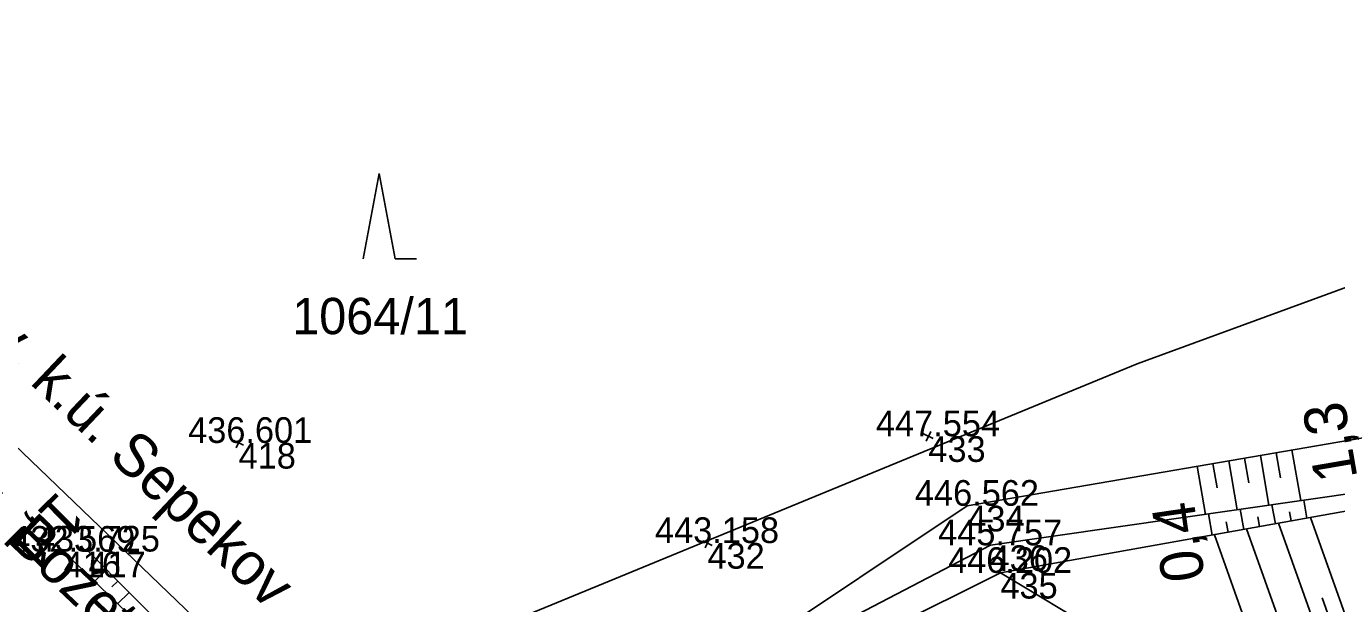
# Model space of a CAD drawing. Extents: x -776734 to -748832, y -1118122 to -976986.
# Drawn here: x -751104 to -751042.8, y -1114646.2 to -1114619.2 of the extents above; entities that cross this region are included whole.
import ezdxf

# ---------------------------------------------------------------- set-up
doc = ezdxf.new("R2010")
doc.units = 0
for name, color, linetype in [('KM_Hranice obce', 7, 'Continuous'), ('KM_Hranice parcel', 7, 'Continuous'), ('KM_Názvy ku_obce_kraje', 7, 'Continuous'), ('KM_Parcelní čísla', 7, 'Continuous'), ('KM_Značky kultur', 7, 'Continuous'), ('SŽG Vrstva 48', 7, 'Continuous'), ('SŽG Vrstva 49', 7, 'Continuous'), ('SŽG Vrstva 50', 7, 'Continuous'), ('SŽG Vrstva 53', 7, 'Continuous'), ('SŽG Vrstva 60', 7, 'Continuous'), ('SŽG Vrstva 61', 7, 'Continuous')]:
    doc.layers.add(name, color=color, linetype=linetype)

msp = doc.modelspace()

# ---------------------------------------------------------------- linework, layer by layer
at = {"layer": 'KM_Hranice obce'}
msp.add_line((-751091.59, -1114651.24), (-751109.85, -1114633.73), dxfattribs=at)
msp.add_line((-751091.59, -1114651.24), (-751109.85, -1114633.73), dxfattribs=at)
at = {"layer": 'KM_Hranice parcel'}
msp.add_lwpolyline([(-751091.59, -1114651.24), (-751052.09, -1114634.98), (-750945.62, -1114595.97)], dxfattribs=at)
at = {"layer": 'KM_Značky kultur'}
for p, q in [((-751087.5334, -1114626.0802), (-751088.2834, -1114630.0802)), ((-751086.7834, -1114630.0802), (-751087.5334, -1114626.0802)), ((-751086.7834, -1114630.0802), (-751085.7874, -1114630.0802))]:
    msp.add_line(p, q, dxfattribs=at)
at = {"layer": 'SŽG Vrstva 48'}
for p, q in [((-751047.814, -1114639.521), (-751047.421, -1114641.808)), ((-751047.074, -1114639.394), (-751046.876, -1114640.547)), ((-751046.335, -1114639.267), (-751045.936, -1114641.594)), ((-751045.596, -1114639.14), (-751045.395, -1114640.313)), ((-751044.857, -1114639.013), (-751044.451, -1114641.38)), ((-751049.292, -1114639.775), (-751048.906, -1114642.022)), ((-751048.553, -1114639.648), (-751048.358, -1114640.781)), ((-751044.158, -1114642.198), (-751044.308, -1114641.359)), ((-751048.587, -1114642.99), (-751048.764, -1114642.001)), ((-751047.111, -1114642.726), (-751047.279, -1114641.787)), ((-751045.634, -1114642.462), (-751045.793, -1114641.573)), ((-751044.896, -1114642.33), (-751044.973, -1114641.898)), ((-751047.849, -1114642.858), (-751047.935, -1114642.376)), ((-751046.373, -1114642.594), (-751046.454, -1114642.137)), ((-751042.857, -1114649.809), (-751045.494, -1114642.437)), ((-751041.444, -1114649.303), (-751043.996, -1114642.17)), ((-751045.681, -1114650.819), (-751048.488, -1114642.972)), ((-751044.269, -1114650.314), (-751046.991, -1114642.705)), ((-751100.291, -1114644.609), (-751100.846, -1114645.161)), ((-751099.762, -1114645.141), (-751100.034, -1114645.411)), ((-751099.234, -1114645.673), (-751099.766, -1114646.202)), ((-751042.15, -1114649.556), (-751043.448, -1114645.93))]:
    msp.add_line(p, q, dxfattribs=at)
at = {"layer": 'SŽG Vrstva 49'}
for p, q in [((-751058.95, -1114643.469), (-751019.246, -1114637.748)), ((-751061.6342, -1114638.4784), (-751062.0838, -1114638.2596)), ((-751061.7496, -1114638.1442), (-751061.9684, -1114638.5938)), ((-751093.8863, -1114638.7915), (-751094.3357, -1114638.5725)), ((-751094.0015, -1114638.4573), (-751094.2205, -1114638.9067)), ((-751071.9622, -1114643.4724), (-751072.4118, -1114643.2536)), ((-751072.0776, -1114643.1382), (-751072.2964, -1114643.5878)), ((-751047.344, -1114651.414), (-751058.49, -1114644.759))]:
    msp.add_line(p, q, dxfattribs=at)
for points in [[(-751020.117, -1114634.765), (-751060.04, -1114641.62), (-751070.127, -1114648.352), (-751076.528, -1114658.314), (-751078.11, -1114663.715)], [(-751019.246, -1114637.748), (-751058.49, -1114644.759), (-751068.921, -1114649.956), (-751075.459, -1114658.878), (-751078.11, -1114663.715)], [(-751102.288, -1114643.771), (-751093.857, -1114651.899), (-751082.797, -1114661.315), (-751076.158, -1114667.661), (-751071.168, -1114674.163), (-751065.653, -1114680.07)], [(-751078.11, -1114663.715), (-751081.827, -1114660.07), (-751093.394, -1114651.547), (-751101.134, -1114643.761)], [(-751078.11, -1114663.715), (-751075.662, -1114658.603), (-751069.572, -1114648.996), (-751058.95, -1114643.469)]]:
    msp.add_lwpolyline(points, dxfattribs=at)
at = {"layer": 'SŽG Vrstva 50'}
msp.add_lwpolyline([(-751102.288, -1114643.771), (-751093.857, -1114651.899), (-751082.797, -1114661.315), (-751076.158, -1114667.661), (-751071.168, -1114674.163), (-751065.653, -1114680.07)], dxfattribs=at)
at = {"layer": 'SŽG Vrstva 53'}
msp.add_lwpolyline([(-751091.59, -1114651.24), (-751052.09, -1114634.98), (-750945.62, -1114595.97), (-750923.65, -1114590.78), (-750909.46, -1114590.94), (-750904.52, -1114591.74), (-750900.07, -1114579.45), (-750884.93, -1114572.87), (-750860.41, -1114581.47), (-750789.41, -1114554.45)], dxfattribs=at)
at = {"layer": 'SŽG Vrstva 60'}
for p, q in [((-751061.859, -1114638.369), (-751061.859, -1114638.369)), ((-751094.111, -1114638.682), (-751094.111, -1114638.682)), ((-751060.04, -1114641.62), (-751060.04, -1114641.62)), ((-751102.288, -1114643.771), (-751102.288, -1114643.771)), ((-751101.134, -1114643.761), (-751101.134, -1114643.761)), ((-751072.187, -1114643.363), (-751072.187, -1114643.363)), ((-751058.95, -1114643.469), (-751058.95, -1114643.469)), ((-751058.49, -1114644.759), (-751058.49, -1114644.759))]:
    msp.add_line(p, q, dxfattribs=at)

# ---------------------------------------------------------------- texts
at = {"layer": 'KM_Názvy ku_obce_kraje'}
for s, rotation, p in [('obec Sepekov, k.ú. Sepekov', 316.500251, (-751117.2844, -1114623.1994)), ('obec Božetice, k.ú. Božetice', 316.518585, (-751121.9004, -1114627.2203))]:
    msp.add_text(s, height=2, rotation=rotation, dxfattribs=at).set_placement(p)
at = {"layer": 'KM_Parcelní čísla'}
msp.add_text('1064/11', height=1.7, dxfattribs=at).set_placement((-751091.6052, -1114633.6))
at = {"layer": 'SŽG Vrstva 48'}
for s, rotation, p in [('1,3', 99.742994, (-751041.789, -1114640.312)), ('1,1', 224.830246, (-751102.533, -1114640.88)), ('0,4', 98.199387, (-751048.923, -1114645.027))]:
    msp.add_text(s, height=2, rotation=rotation, dxfattribs=at).set_placement(p)
at = {"layer": 'SŽG Vrstva 60'}
for s, p in [('433', (-751061.859, -1114639.569)), ('418', (-751094.111, -1114639.882)), ('434', (-751060.04, -1114642.82)), ('416', (-751102.288, -1114644.971)), ('417', (-751101.134, -1114644.961)), ('432', (-751072.187, -1114644.563)), ('436', (-751058.95, -1114644.669)), ('435', (-751058.49, -1114645.959))]:
    msp.add_text(s, height=1.2, dxfattribs=at).set_placement(p)
at = {"layer": 'SŽG Vrstva 61'}
for s, p in [('447.554', (-751064.31, -1114638.369)), ('436.601', (-751096.4684, -1114638.682)), ('446.562', (-751062.4882, -1114641.62)), ('432.569', (-751104.7417, -1114643.771)), ('433.725', (-751103.5901, -1114643.761)), ('443.158', (-751074.6407, -1114643.363)), ('445.757', (-751061.4019, -1114643.469)), ('446.202', (-751060.9382, -1114644.759))]:
    msp.add_text(s, height=1.2, dxfattribs=at).set_placement(p)

doc.saveas('drawing.dxf')
